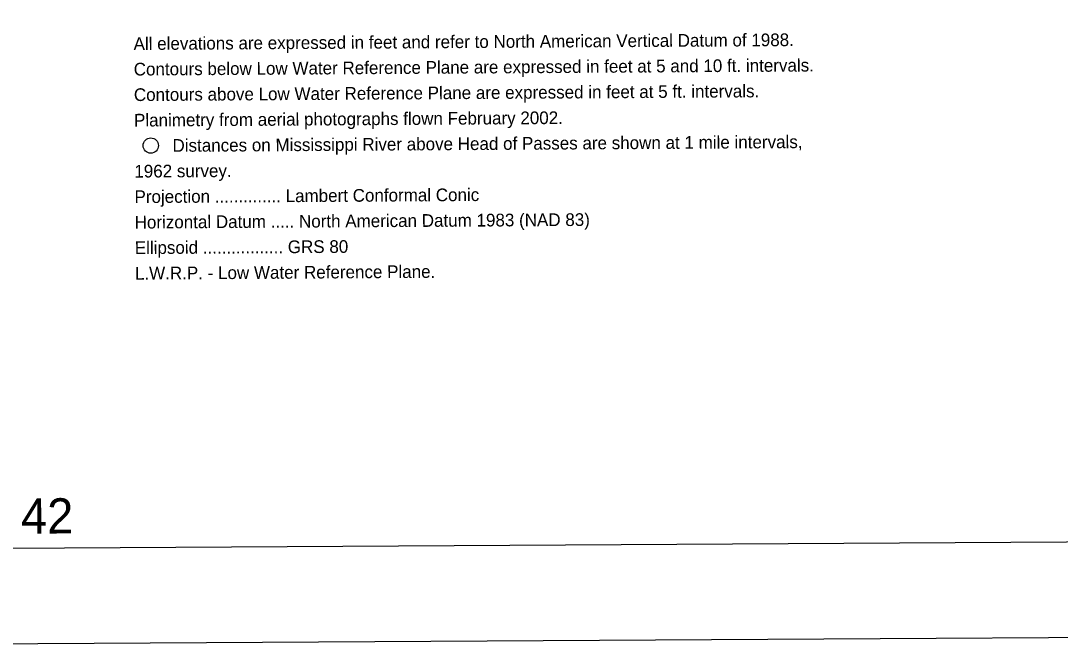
# Model space of a CAD drawing. Extents: x 3477039 to 3515015, y 546746 to 572297.
# Drawn here: x 3480590 to 3487378, y 547329 to 551416 of the extents above; entities that cross this region are included whole.
import ezdxf

# ---------------------------------------------------------------- set-up
doc = ezdxf.new("R2010")
doc.units = 0
for name, color, linetype in [('G-ANNO-NPLT', 7, 'Continuous'), ('V-ANNO-NOTE', 7, 'Continuous'), ('V-ANNO-SYMB', 7, 'Continuous'), ('V-ANNO-TEXT', 7, 'Continuous')]:
    doc.layers.add(name, color=color, linetype=linetype)

msp = doc.modelspace()

# ---------------------------------------------------------------- linework, layer by layer
at = {"layer": 'G-ANNO-NPLT'}
msp.add_lwpolyline([(3477766, 547329.1), (3514432, 547547.4), (3514288.2, 571713.6), (3477622.2, 571495.4)], close=True, dxfattribs=at)
at = {"layer": 'V-ANNO-NOTE'}
msp.add_circle((3481438.3, 550600.2), 50, dxfattribs=at)
at = {"layer": 'V-ANNO-SYMB'}
msp.add_lwpolyline([(3480512.4, 547970.5), (3513595, 548167.4), (3513458.6, 571083.6), (3480376, 570886.7), (3480512.4, 547970.5)], dxfattribs=at)

# ---------------------------------------------------------------- texts
at = {"layer": 'V-ANNO-NOTE'}
for s, rotation, p in [('All elevations are expressed in feet and refer to North American Vertical Datum of 1988.', 0.34168, (3481326.4, 551224.8)), ('Contours below Low Water Reference Plane are expressed in feet at 5 and 10 ft. intervals.', 0.34168, (3481327.4, 551058.1)), ('Contours above Low Water Reference Plane are expressed in feet at 5 ft. intervals.', 0.34168, (3481328.4, 550891.4)), ('Planimetry from aerial photographs flown February 2002.', 0.34168, (3481329.3, 550724.7)), ('Distances on Mississippi River above Head of Passes are shown at 1 mile intervals,', 0.34168, (3481580.5, 550559.5)), ('1962 survey.', 0.34168, (3481331.3, 550391.3)), ('Projection .............. Lambert Conformal Conic', 0.34165, (3481332.3, 550224.7)), ('Horizontal Datum ..... North American Datum 1983 (NAD 83)', 0.34165, (3481333.3, 550058)), ('Ellipsoid ................. GRS 80', 0.34165, (3481334.3, 549891.3)), ('L.W.R.P. - Low Water Reference Plane.', 0.34165, (3481335.3, 549724.6))]:
    msp.add_text(s, height=83, rotation=rotation, dxfattribs=at).set_placement(p)
at = {"layer": 'V-ANNO-TEXT'}
msp.add_text('42', height=230, rotation=0.341, dxfattribs=at).set_placement((3480591.3, 548064.3))

doc.saveas('drawing.dxf')
